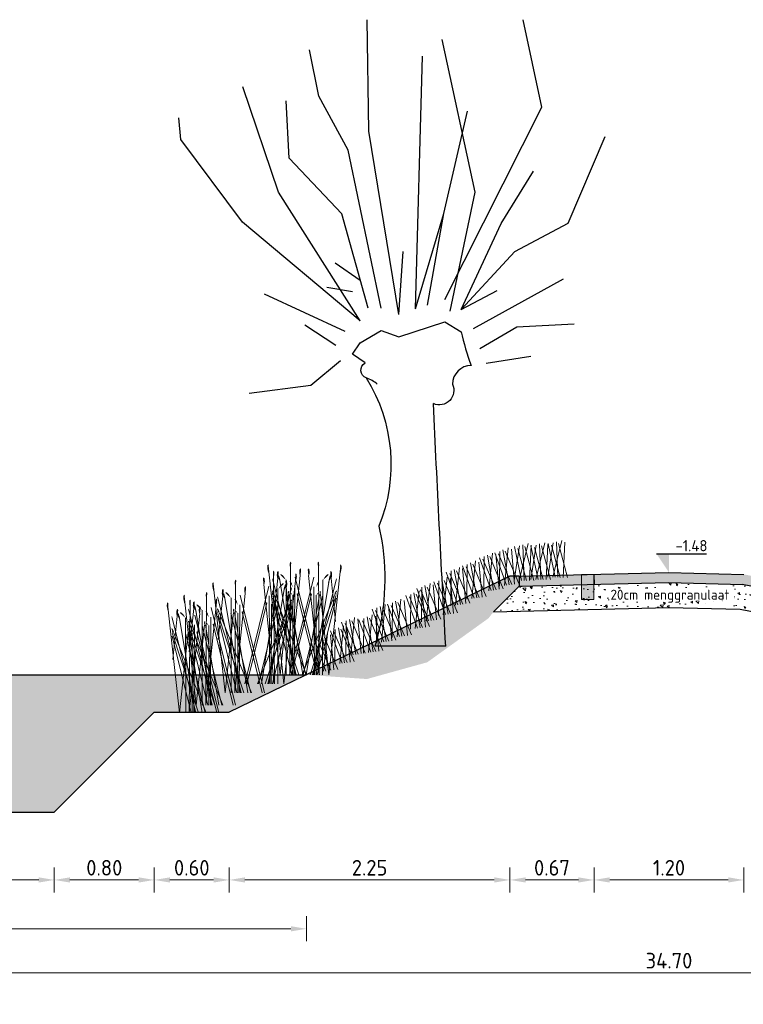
# Model space of a CAD drawing. Header units: metres. Extents: x 104013 to 108981, y 427946 to 428479.
# Tile 298 of 330: x 108883.36 to 108889.15, y 428317.33 to 428325.21. Entities that reach past the tile are written whole.
import ezdxf
from ezdxf.enums import TextEntityAlignment as Align

# ---------------------------------------------------------------- set-up
doc = ezdxf.new("R2010")
doc.units = ezdxf.units.M
doc.layers.get('DefPoints').update_dxf_attribs({"color": 211, "lineweight": 18})
for name, color, linetype, lineweight in [('N-WE-GR-BOOM-SD', 90, 'Continuous', 25), ('N-WE-GR-RIET-AD-50', 122, 'Continuous', 18), ('N-WE-VH-KANTVERHARDING-M', 7, 'Continuous', 18), ('N-WE-VH-VERHARDING-GD', 7, 'Continuous', 25), ('N-WE-VH-VERHARDING_HALFVERHARDING-A-50', 252, 'Continuous', 18), ('N-XX-GW-GROND-GD', 7, 'Continuous', 25), ('N-XX-GW-WATERGANG_WATERLIJN-GD', 5, 'Continuous', 25), ('N-XX-VH-KANTOPSLUITING_OPSLUITBAND-SD', 150, 'Continuous', 0), ('X-XX-AL-PEILMAAT-SD', 7, 'Continuous', 25), ('X-XX-AL-T25', 7, 'Continuous', 25)]:
    doc.layers.add(name, color=color, linetype=linetype, lineweight=lineweight)
for name, color, linetype, lineweight, true_color in [('N-WE-GR-GRAS_GAZON-V', 7, 'Continuous', 18, 0xdbffb8), ('N-WE-GR-HEESTER-SD', 7, 'Continuous', 0, 0x00c700), ('N-WE-VH-VERHARDING_HALFVERHARDING-V', 7, 'Continuous', 18, 0xd7aa8c)]:
    doc.layers.add(name, color=color, linetype=linetype, lineweight=lineweight, true_color=true_color)
doc.layers.add('N-WE-VH-VERHARDING-AP_WATER', color=7, linetype='Continuous', true_color=0xb3ffff)
doc.styles.add('NLCS-ISO', font='NLCS-ISO.ttf')
doc.styles.add('NLCS-ISO-M50-T25', font='NLCS-ISO.ttf', dxfattribs={"height": 0.125})
doc.dimstyles.new('NLCS-M50-T25-PIJL_l2_h1', dxfattribs={"dimscale": 0.05, "dimtxt": 2.5, "dimasz": 2.5, "dimexe": 2, "dimexo": 2, "dimgap": 0.7, "dimtad": 1, "dimzin": 0, "dimdsep": 46, "dimtxsty": 'NLCS-ISO-M50-T25', "dimcen": 2.5, "dimdle": 2, "dimclrd": 256, "dimclre": 256, "dimclrt": 256, "dimadec": 1, "dimazin": 0, "dimtfac": 1, "dimtofl": 0, "dimtmove": 1, "dimatfit": 0, "dimfxl": 2, "dimfxlon": 1, "dimtfillclr": 256, "dimtolj": 1, "dimtzin": 0, "dimlwd": 18, "dimlwe": 18, "dimarcsym": 0})

# ---------------------------------------------------------------- blocks, each defined once
blk = doc.blocks.new('bloemrijkmengsel')
for points in [[(0.0579, 0.0014), (-0.0067, 0.27)], [(0, 0), (0.0333, 0.276)], [(0.0988, 0.0024), (0.021, 0.2569)], [(0.0394, 0.001), (0.1028, 0.2972)], [(0.0786, 0.0019), (0.0597, 0.286)], [(0.1557, 0.0038), (0.0769, 0.2727)], [(0.1224, 0.003), (0.1269, 0.2842)]]:
    blk.add_lwpolyline(points)
blk = doc.blocks.new('riet kleiner-flat-1')
for p, q in [((14.983, -6.806), (13.315, -6.258)), ((14.171, -6.523), (13.475, -6.451)), ((14.93, -7.059), (13.519, -6.378)), ((14.895, -7.221), (13.756, -6.456)), ((14.921, -7.1), (13.772, -6.434)), ((14.944, -6.988), (13.806, -6.439)), ((14.951, -6.957), (13.199, -6.601)), ((14.932, -7.047), (13.47, -6.478)), ((14.962, -6.902), (13.474, -6.587)), ((14.853, -7.421), (13.403, -6.72)), ((14.936, -7.028), (13.556, -6.748)), ((14.908, -7.16), (13.692, -6.687)), ((14.941, -7.005), (13.694, -6.741)), ((14.983, -6.806), (13.695, -6.673)), ((14.898, -7.207), (13.717, -6.636)), ((14.951, -6.958), (13.36, -6.794)), ((14.86, -7.388), (13.659, -6.808))]:
    blk.add_line(p, q)
for points in [[(13.29, -6.26, 0, 0.0222, 0), (13.307, -6.258, 0.0222, 0.0222, 0), (13.35, -6.263, 0.0222, 0, 0), (13.422, -6.282, 0.0222, 0, 0)], [(13.36, -6.435, 0, 0.0267, 0), (13.381, -6.433, 0.0267, 0.0267, 0), (13.433, -6.439, 0.0267, 0, 0), (13.519, -6.461, 0.0267, 0, 0)], [(13.425, -6.454, 0, 0.0222, 0), (13.442, -6.458, 0.0222, 0.0222, 0), (13.481, -6.476, 0.0222, 0, 0), (13.544, -6.516, 0.0222, 0, 0)], [(13.496, -6.366, 0, 0.0111, 0), (13.505, -6.368, 0.0111, 0.0111, 0), (13.525, -6.377, 0.0111, 0, 0), (13.556, -6.397, 0.0111, 0, 0)], [(13.688, -6.4, 0, 0.0178, 0), (13.697, -6.411, 0.0178, 0.0178, 0), (13.722, -6.434, 0.0178, 0, 0), (13.772, -6.466, 0.0178, 0, 0)], [(13.714, -6.426, 0, 0.0133, 0), (13.725, -6.425, 0.0133, 0.0133, 0), (13.751, -6.428, 0.0133, 0, 0), (13.794, -6.439, 0.0133, 0, 0)], [(13.174, -6.602, 0, 0.0222, 0), (13.192, -6.601, 0.0222, 0.0222, 0), (13.235, -6.606, 0.0222, 0, 0), (13.306, -6.624, 0.0222, 0, 0)], [(13.407, -6.476, 0, 0.0222, 0), (13.413, -6.493, 0.0222, 0.0222, 0), (13.435, -6.53, 0.0222, 0, 0), (13.481, -6.588, 0.0222, 0, 0)], [(13.244, -6.778, 0, 0.0267, 0), (13.266, -6.776, 0.0267, 0.0267, 0), (13.317, -6.781, 0.0267, 0, 0), (13.403, -6.804, 0.0267, 0, 0)], [(13.483, -6.648, 0, 0.0178, 0), (13.492, -6.659, 0.0178, 0.0178, 0), (13.518, -6.682, 0.0178, 0, 0), (13.568, -6.714, 0.0178, 0, 0)], [(13.637, -6.665, 0, 0.0133, 0), (13.648, -6.664, 0.0133, 0.0133, 0), (13.673, -6.667, 0.0133, 1.734723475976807e-18, 0), (13.716, -6.678, 0.0133, 1.734723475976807e-18, 0)], [(13.661, -6.686, 0, 0.0111, 0), (13.663, -6.694, 0.0111, 0.0111, 0), (13.674, -6.713, 0.0111, 0, 0), (13.698, -6.742, 0.0111, 0, 0)]]:
    blk.add_lwpolyline(points, format="xyseb")
blk = doc.blocks.new('SGR-BOOM_S01_Y_ZIJ-D')
for p, q in [((-1.1362, 2.5556), (-1.5947, 2.5803)), ((-0.0312, 0.9588), (-0.0563, 0.8419)), ((-0.5662, 0), (0.0003, 0))]:
    blk.add_line(p, q)
at = {"ltscale": 0.1}
blk.add_line((-0.5662, 0), (0, 0), dxfattribs=at)
at = {"flags": 128}
for points in [[(-0.5601, 2.774), (-1.3345, 4.3146), (-1.1855, 5.0135)], [(-0.1907, 2.6542), (0.0489, 4.1215), (0.0628, 5.0135)], [(-0.6034, 2.6794), (-0.8016, 3.6333), (-0.5381, 4.8555)], [(-0.0509, 2.7041), (0.213, 3.9692), (0.4499, 4.4013), (0.5243, 4.7729)], [(-0.326, 2.6981), (-0.3804, 4.7205)], [(0.1188, 2.6043), (0.7721, 3.6333), (1.0571, 4.4756)], [(0.0534, 2.7042), (0.264, 3.4599), (0.6853, 3.9058), (0.7101, 4.3642)], [(-0.4219, 2.7292), (-0.5501, 3.4627), (-0.7399, 4.2805)], [(0.1188, 2.6043), (1.06, 3.3933), (1.5528, 4.0545), (1.5679, 4.2289)], [(-0.6899, 2.6941), (-1.1205, 3.158), (-1.5451, 3.3855), (-1.8425, 4.0792)], [(-0.6899, 2.6941), (-1.0095, 3.3829), (-1.2691, 3.8021)], [(-0.326, 2.6981), (-0.5501, 3.4627)], [(-0.1907, 2.6542), (-0.2257, 3.158)], [(0.1188, 2.9264), (0.319, 3.0652)], [(-0.7892, 2.5432), (-1.508, 2.9396)], [(-0.6899, 2.6941), (-0.9778, 2.8468)], [(0.1788, 2.8366), (0.3838, 2.8707)], [(0.2393, 2.5184), (0.8836, 2.8157), (0.8836, 2.8157)], [(-0.8388, 2.3821), (-1.1362, 2.5556)], [(0.3136, 2.4069), (0.5614, 2.5679)], [(-0.8892, 2.2651), (-1.2477, 2.3202)], [(0.2764, 2.283), (0.5119, 2.0848), (0.5119, 2.0848), (1.0075, 2.0229)]]:
    blk.add_lwpolyline(points, dxfattribs=at)
blk.add_lwpolyline([(-0.019, 2.0955, -0.092788), (0.0689, 2.1469, 0.643413), (0.0789, 2.2667), (0.1788, 2.3366), (0.1188, 2.4264), (-0.0509, 2.5262), (-0.0509, 2.5262), (-0.1907, 2.4763), (-0.5601, 2.5961), (-0.6899, 2.5162, -0.032205), (-0.7698, 2.2467, -0.40153), (-0.62, 2.097, 0.697876), (-0.4679, 1.9405, -0.993497)], format="xyb", dxfattribs=at)
for centre, radius, start, end in [((1.1856, 1.4545), 1.3139, 148.20018, 202.16733), ((-254.6151, 13.8358), 254.4254, 356.882692, 357.320249), ((1.8425, 0.5466), 1.9216, 171.16158, 196.52424)]:
    blk.add_arc(centre, radius, start, end)
blk = doc.blocks.new('SAL-PEILMAAT_INFRACAD_H03-SOD')
blk.add_line((2, 3), (-6, 3))
blk.add_solid([(2, 3), (0, 3), (0, 0)])
at = {"style": 'NLCS-ISO'}
blk.add_attdef('...', text='', height=1.8, dxfattribs=at).set_placement((-0.4, 3.4), align=Align.RIGHT)
blk = doc.blocks.new('*D2826')
at = {"layer": 'DefPoints', "color": 0, "transparency": 16777216}
for p in [(108881.9551, 428318.871), (108883.635, 428318.871), (108883.635, 428318.3293)]:
    blk.add_point(p, dxfattribs=at)
at = {"layer": 'N-WE-VH-KANTVERHARDING-M', "lineweight": 18, "transparency": 16777216}
for p, q in [((108881.9551, 428318.4293), (108881.9551, 428318.2293)), ((108883.635, 428318.4293), (108883.635, 428318.2293)), ((108882.0801, 428318.3293), (108883.51, 428318.3293))]:
    blk.add_line(p, q, dxfattribs=at)
at = {"layer": 'N-WE-VH-KANTVERHARDING-M', "transparency": 16777216}
for points in [[(108882.0801, 428318.3502), (108882.0801, 428318.3085), (108881.9551, 428318.3293)], [(108883.51, 428318.3502), (108883.51, 428318.3085), (108883.635, 428318.3293)]]:
    blk.add_solid(points, dxfattribs=at)
at = {"layer": 'N-WE-VH-KANTVERHARDING-M', "transparency": 16777216, "insert": (108882.7951, 428318.4268), "char_height": 0.125, "attachment_point": 5, "style": 'NLCS-ISO-M50-T25'}
blk.add_mtext('\\A1;1.68', dxfattribs=at)
blk = doc.blocks.new('*D2827')
at = {"layer": 'DefPoints', "color": 0, "transparency": 16777216}
for p in [(108884.435, 428319.671), (108883.635, 428318.871), (108884.435, 428318.3293)]:
    blk.add_point(p, dxfattribs=at)
at = {"layer": 'N-WE-VH-KANTVERHARDING-M', "lineweight": 18, "transparency": 16777216}
for p, q in [((108883.635, 428318.4293), (108883.635, 428318.2293)), ((108884.435, 428318.4293), (108884.435, 428318.2293)), ((108883.76, 428318.3293), (108884.31, 428318.3293))]:
    blk.add_line(p, q, dxfattribs=at)
at = {"layer": 'N-WE-VH-KANTVERHARDING-M', "transparency": 16777216}
for points in [[(108883.76, 428318.3502), (108883.76, 428318.3085), (108883.635, 428318.3293)], [(108884.31, 428318.3502), (108884.31, 428318.3085), (108884.435, 428318.3293)]]:
    blk.add_solid(points, dxfattribs=at)
at = {"layer": 'N-WE-VH-KANTVERHARDING-M', "transparency": 16777216, "insert": (108884.035, 428318.4268), "char_height": 0.125, "attachment_point": 5, "style": 'NLCS-ISO-M50-T25'}
blk.add_mtext('\\A1;0.80', dxfattribs=at)
blk = doc.blocks.new('*D2828')
at = {"layer": 'DefPoints', "color": 0, "transparency": 16777216}
for p in [(108884.435, 428319.671), (108885.035, 428319.671), (108885.035, 428318.3293)]:
    blk.add_point(p, dxfattribs=at)
at = {"layer": 'N-WE-VH-KANTVERHARDING-M', "lineweight": 18, "transparency": 16777216}
for p, q in [((108884.435, 428318.4293), (108884.435, 428318.2293)), ((108885.035, 428318.4293), (108885.035, 428318.2293)), ((108884.56, 428318.3293), (108884.91, 428318.3293))]:
    blk.add_line(p, q, dxfattribs=at)
at = {"layer": 'N-WE-VH-KANTVERHARDING-M', "transparency": 16777216}
for points in [[(108884.56, 428318.3502), (108884.56, 428318.3085), (108884.435, 428318.3293)], [(108884.91, 428318.3502), (108884.91, 428318.3085), (108885.035, 428318.3293)]]:
    blk.add_solid(points, dxfattribs=at)
at = {"layer": 'N-WE-VH-KANTVERHARDING-M', "transparency": 16777216, "insert": (108884.735, 428318.4268), "char_height": 0.125, "attachment_point": 5, "style": 'NLCS-ISO-M50-T25'}
blk.add_mtext('\\A1;0.60', dxfattribs=at)
blk = doc.blocks.new('*D2829')
at = {"layer": 'DefPoints', "color": 0, "transparency": 16777216}
for p in [(108887.2808, 428320.7599), (108885.035, 428319.671), (108887.2808, 428318.3293)]:
    blk.add_point(p, dxfattribs=at)
at = {"layer": 'N-WE-VH-KANTVERHARDING-M', "lineweight": 18, "transparency": 16777216}
for p, q in [((108885.035, 428318.4293), (108885.035, 428318.2293)), ((108887.2808, 428318.4293), (108887.2808, 428318.2293)), ((108885.16, 428318.3293), (108887.1558, 428318.3293))]:
    blk.add_line(p, q, dxfattribs=at)
at = {"layer": 'N-WE-VH-KANTVERHARDING-M', "transparency": 16777216}
for points in [[(108885.16, 428318.3502), (108885.16, 428318.3085), (108885.035, 428318.3293)], [(108887.1558, 428318.3502), (108887.1558, 428318.3085), (108887.2808, 428318.3293)]]:
    blk.add_solid(points, dxfattribs=at)
at = {"layer": 'N-WE-VH-KANTVERHARDING-M', "transparency": 16777216, "insert": (108886.1579, 428318.4268), "char_height": 0.125, "attachment_point": 5, "style": 'NLCS-ISO-M50-T25'}
blk.add_mtext('\\A1;2.25', dxfattribs=at)
blk = doc.blocks.new('*D2762')
at = {"layer": 'DefPoints', "color": 0, "transparency": 16777216}
for p in [(108887.2808, 428320.7599), (108887.9538, 428320.7735), (108887.9538, 428318.3293)]:
    blk.add_point(p, dxfattribs=at)
at = {"layer": 'N-WE-VH-KANTVERHARDING-M', "lineweight": 18, "transparency": 16777216}
for p, q in [((108887.2808, 428318.4293), (108887.2808, 428318.2293)), ((108887.9538, 428318.4293), (108887.9538, 428318.2293)), ((108887.4058, 428318.3293), (108887.8288, 428318.3293))]:
    blk.add_line(p, q, dxfattribs=at)
at = {"layer": 'N-WE-VH-KANTVERHARDING-M', "transparency": 16777216}
for points in [[(108887.4058, 428318.3502), (108887.4058, 428318.3085), (108887.2808, 428318.3293)], [(108887.8288, 428318.3502), (108887.8288, 428318.3085), (108887.9538, 428318.3293)]]:
    blk.add_solid(points, dxfattribs=at)
at = {"layer": 'N-WE-VH-KANTVERHARDING-M', "transparency": 16777216, "insert": (108887.6173, 428318.4268), "char_height": 0.125, "attachment_point": 5, "style": 'NLCS-ISO-M50-T25'}
blk.add_mtext('\\A1;0.67', dxfattribs=at)
blk = doc.blocks.new('*D2763')
at = {"layer": 'DefPoints', "color": 0, "transparency": 16777216}
for p in [(108887.9548, 428320.6947), (108889.1527, 428320.6947), (108889.1527, 428318.3293)]:
    blk.add_point(p, dxfattribs=at)
at = {"layer": 'N-WE-VH-KANTVERHARDING-M', "lineweight": 18, "transparency": 16777216}
for p, q in [((108887.9548, 428318.4293), (108887.9548, 428318.2293)), ((108889.1527, 428318.4293), (108889.1527, 428318.2293)), ((108888.0798, 428318.3293), (108889.0277, 428318.3293))]:
    blk.add_line(p, q, dxfattribs=at)
at = {"layer": 'N-WE-VH-KANTVERHARDING-M', "transparency": 16777216}
for points in [[(108888.0798, 428318.3502), (108888.0798, 428318.3085), (108887.9548, 428318.3293)], [(108889.0277, 428318.3502), (108889.0277, 428318.3085), (108889.1527, 428318.3293)]]:
    blk.add_solid(points, dxfattribs=at)
at = {"layer": 'N-WE-VH-KANTVERHARDING-M', "transparency": 16777216, "insert": (108888.5538, 428318.4268), "char_height": 0.125, "attachment_point": 5, "style": 'NLCS-ISO-M50-T25'}
blk.add_mtext('\\A1;1.20', dxfattribs=at)
blk = doc.blocks.new('*D2836')
at = {"layer": 'DefPoints', "color": 0, "transparency": 16777216}
for p in [(108871.2036, 428321.221), (108905.9039, 428321.221), (108905.9039, 428317.5859)]:
    blk.add_point(p, dxfattribs=at)
at = {"layer": 'N-WE-VH-KANTVERHARDING-M', "lineweight": 18, "transparency": 16777216}
for p, q in [((108871.2036, 428317.6859), (108871.2036, 428317.4859)), ((108905.9039, 428317.6859), (108905.9039, 428317.4859)), ((108871.3286, 428317.5859), (108905.7789, 428317.5859))]:
    blk.add_line(p, q, dxfattribs=at)
at = {"layer": 'N-WE-VH-KANTVERHARDING-M', "transparency": 16777216}
for points in [[(108871.3286, 428317.6067), (108871.3286, 428317.565), (108871.2036, 428317.5859)], [(108905.7789, 428317.6067), (108905.7789, 428317.565), (108905.9039, 428317.5859)]]:
    blk.add_solid(points, dxfattribs=at)
at = {"layer": 'N-WE-VH-KANTVERHARDING-M', "transparency": 16777216, "insert": (108888.5538, 428317.6834), "char_height": 0.125, "attachment_point": 5, "style": 'NLCS-ISO-M50-T25'}
blk.add_mtext('\\A1;34.70', dxfattribs=at)
blk = doc.blocks.new('*D2774')
at = {"layer": 'DefPoints', "color": 0, "transparency": 16777216}
for p in [(108885.6535, 428317.9384), (108880.1767, 428317.1535), (108885.6535, 428317.1535)]:
    blk.add_point(p, dxfattribs=at)
at = {"layer": 'N-WE-VH-KANTVERHARDING-M', "lineweight": 18, "transparency": 16777216}
for p, q in [((108880.1767, 428317.8384), (108880.1767, 428318.0384)), ((108885.6535, 428317.8384), (108885.6535, 428318.0384)), ((108880.3017, 428317.9384), (108885.5285, 428317.9384))]:
    blk.add_line(p, q, dxfattribs=at)
at = {"layer": 'N-WE-VH-KANTVERHARDING-M', "transparency": 16777216}
for points in [[(108880.3017, 428317.9592), (108880.3017, 428317.9175), (108880.1767, 428317.9384)], [(108885.5285, 428317.9592), (108885.5285, 428317.9175), (108885.6535, 428317.9384)]]:
    blk.add_solid(points, dxfattribs=at)
at = {"layer": 'N-WE-VH-KANTVERHARDING-M', "transparency": 16777216, "insert": (108882.9151, 428318.0359), "char_height": 0.125, "attachment_point": 5, "style": 'NLCS-ISO-M50-T25'}
blk.add_mtext('\\A1;5.48', dxfattribs=at)
blk = doc.blocks.new('N-SVH-KANTOPSLUITING_OB_100X200-D')
blk.add_hatch(color=253).paths.add_polyline_path([(-0.1, -0.2), (0, -0.2), (0, 0), (-0.1, 0)])
at = {"flags": 128}
blk.add_lwpolyline([(-0.1, -0.2), (0, -0.2), (0, 0), (-0.1, 0)], close=True, dxfattribs=at)

msp = doc.modelspace()

# ---------------------------------------------------------------- hatches: boundary and pattern name
at = {"layer": 'N-WE-GR-GRAS_GAZON-V'}
h = msp.add_hatch(color=256, dxfattribs=at)
h.dxf.hatch_style = 1
h.paths.add_polyline_path([(108887.1282, 428320.448), (108887.1508, 428320.4748), (108887.3539, 428320.678), (108887.3539, 428320.6799), (108887.8058, 428320.691), (108887.9548, 428320.6947), (108887.9537, 428320.7747), (108887.3539, 428320.7599), (108887.2808, 428320.7599), (108885.6538, 428319.971), (108886.1365, 428319.9373), (108886.6192, 428320.0712), (108887.11, 428320.4241)])
at = {"layer": 'N-WE-VH-VERHARDING-AP_WATER'}
h = msp.add_hatch(color=256, dxfattribs=at)
h.dxf.hatch_style = 1
h.paths.add_polyline_path([(108881.9551, 428318.871), (108883.635, 428318.871), (108884.435, 428319.671), (108885.035, 428319.671), (108885.6538, 428319.971), (108880.177, 428319.971), (108880.5551, 428319.671), (108881.1551, 428319.671)])
at = {"layer": 'N-WE-VH-VERHARDING_HALFVERHARDING-A-50'}
h = msp.add_hatch(dxfattribs=at)
h.set_pattern_fill('AVH-HALFVERHARDING', color=256, scale=0.025, angle=90, pattern_type=2)
h.set_pattern_definition([(140, (108888.55378, 428320.50948), (0.015688, 0.179315), [0.01875, -0.20625]), (85, (108888.55378, 428320.50948), (-0.188048, -0.034688), [0.015, -0.165]), (190.451, (108888.55509, 428320.52442), (-0.17236, 0.144627), [0.015935, -0.175286]), (136.184, (108888.50378, 428320.50948), (0.04138, 0.26681), [0.028125, -0.309375]), (186.636, (108888.50723, 428320.53171), (-0.24353, 0.233666), [0.023903, -0.26293]), (81.184, (108888.50378, 428320.50948), (-0.24353, 0.233665), [0.0225, -0.2475]), (111, (108888.51628, 428320.53448), (0.100655, 0.149227), [0.01875, -0.20625]), (56, (108888.51628, 428320.53448), (-0.181288, 0.060829), [0.015, -0.165]), (161.451, (108888.52467, 428320.54692), (-0.080633, 0.210056), [0.015935, -0.175286]), (127.5, (108888.55378, 428320.50948), (-0.0832235, 0.00304), [0, -0.163, 0, -0.1675, 0, -0.165625]), (97.5, (108888.55378, 428320.50948), (-0.098603, 0.0657674), [0, -0.0955, 0, -0.15925, 0, -0.063125]), (57.5, (108888.55378, 428320.45373), (0.0056387, 0.1334556), [0, -0.0625, 0, -0.195, 0, -0.25875]), (47.5, (108888.55378, 428320.42873), (-0.025026, 0.1457965), [0, -0.08125, 0, -0.1295, 0, -0.18375])])
h.paths.add_polyline_path([(108889.877, 428320.5546), (108889.1452, 428320.6949), (108888.5538, 428320.7095), (108887.3559, 428320.6799), (108887.1508, 428320.4748), (108888.5538, 428320.5095), (108889.1238, 428320.4954), (108890.2163, 428320.2859), (108890.2163, 428320.4896)])
at = {"layer": 'N-WE-VH-VERHARDING_HALFVERHARDING-V'}
msp.add_hatch(color=256, dxfattribs=at).paths.add_polyline_path([(108889.1518, 428320.6948), (108890.2163, 428320.4896), (108890.2163, 428320.571), (108889.1538, 428320.7747), (108888.5538, 428320.7896), (108887.9537, 428320.7747), (108887.9557, 428320.6948), (108888.5538, 428320.7095)])

# ---------------------------------------------------------------- linework, layer by layer
at = {"layer": 'N-WE-VH-VERHARDING-GD', "flags": 128}
for points in [[(108887.3539, 428320.7599), (108888.5538, 428320.7896), (108889.1538, 428320.7747)], [(108889.1388, 428320.6962), (108890.2163, 428320.4896)], [(108889.1238, 428320.4954), (108890.2163, 428320.2859)]]:
    msp.add_lwpolyline(points, dxfattribs=at)
at = {"layer": 'N-WE-VH-VERHARDING-GD'}
for points in [[(108887.3539, 428320.7599), (108887.3559, 428320.6799)], [(108887.9537, 428320.7747), (108887.9557, 428320.6948)], [(108887.3559, 428320.6799), (108887.1508, 428320.4748)]]:
    msp.add_lwpolyline(points, dxfattribs=at)
at = {"layer": 'N-XX-GW-GROND-GD'}
for p, q in [((108887.2808, 428320.7599), (108885.035, 428319.671)), ((108887.3539, 428320.7599), (108887.2808, 428320.7599)), ((108884.435, 428319.671), (108883.635, 428318.871)), ((108884.435, 428319.671), (108885.035, 428319.671)), ((108881.9551, 428318.871), (108883.635, 428318.871))]:
    msp.add_line(p, q, dxfattribs=at)
at = {"layer": 'N-XX-GW-WATERGANG_WATERLIJN-GD'}
msp.add_line((108880.177, 428319.971), (108885.6538, 428319.971), dxfattribs=at)

# ---------------------------------------------------------------- block references
at = {"layer": 'N-WE-GR-BOOM-SD', "xscale": -1}
msp.add_blockref('SGR-BOOM_S01_Y_ZIJ-D', (108886.2007, 428320.2009), dxfattribs=at)
at = {"layer": 'N-WE-GR-HEESTER-SD'}
for p, rotation in [((108887.1975, 428320.6805), 6.325946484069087), ((108887.3159, 428320.7271), 358.4239821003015), ((108887.4488, 428320.7341), 358.4239821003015), ((108887.5852, 428320.7516), 358.4239821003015), ((108887.0726, 428320.6389), 6.325946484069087), ((108886.8071, 428320.5244), 6.325946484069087), ((108886.9373, 428320.5764), 6.325946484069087), ((108886.7082, 428320.4464), 6.325946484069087), ((108886.5729, 428320.3944), 6.325946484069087), ((108886.3387, 428320.2695), 6.325946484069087), ((108886.4844, 428320.3372), 6.325946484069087), ((108886.2137, 428320.2279), 6.325946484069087), ((108885.9691, 428320.1239), 6.325946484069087), ((108886.1096, 428320.1447), 6.325946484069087), ((108885.8806, 428320.0563), 6.325946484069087), ((108885.7505, 428319.9938), 6.325946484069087)]:
    msp.add_blockref('bloemrijkmengsel', p, dxfattribs=dict(at, rotation=rotation))
at = {"layer": 'N-WE-GR-RIET-AD-50'}
for p, xscale, yscale, rotation in [((108883.6531, 428328.0022), -0.4999999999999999, 0.4999999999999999, 78.12625753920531), ((108887.6202, 428328.0019), 0.4999999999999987, 0.4999999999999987, 281.8737424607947), ((108887.2617, 428327.9302), 0.4999999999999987, 0.4999999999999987, 281.8737424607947), ((108883.2131, 428327.8586), -0.4999999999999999, 0.4999999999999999, 78.12625753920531), ((108882.9814, 428327.7594), -0.4999999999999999, 0.4999999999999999, 78.12625753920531), ((108882.849, 428327.6987), -0.4999999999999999, 0.4999999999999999, 78.12625753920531)]:
    msp.add_blockref('riet kleiner-flat-1', p, dxfattribs=dict(at, xscale=xscale, yscale=yscale, rotation=rotation))
at = {"layer": 'N-XX-VH-KANTOPSLUITING_OPSLUITBAND-SD', "xscale": -1}
msp.add_blockref('N-SVH-KANTOPSLUITING_OB_100X200-D', (108887.8537, 428320.7747), dxfattribs=at)
at = {"layer": 'X-XX-AL-PEILMAAT-SD'}
ref = msp.add_blockref('SAL-PEILMAAT_INFRACAD_H03-SOD', (108888.5538, 428320.7896), dxfattribs=dict(at, xscale=-0.05, yscale=0.05, zscale=0.05))
ref.add_attrib('...', '-1.48', dxfattribs={"layer": '0', "height": 0.09, "style": 'NLCS-ISO'}).set_placement((108888.8618, 428320.9596), align=Align.RIGHT)

# ---------------------------------------------------------------- dimensions: what is measured, and where the dimension line sits
at = {"layer": 'N-WE-VH-KANTVERHARDING-M'}
for base, p1, p2, picture, middle in [((108887.2808, 428318.3293), (108885.035, 428319.671), (108887.2808, 428320.7599), '*D2829', (108886.1579, 428318.4268)), ((108884.435, 428318.3293), (108883.635, 428318.871), (108884.435, 428319.671), '*D2827', (108884.035, 428318.4268)), ((108885.035, 428318.3293), (108884.435, 428319.671), (108885.035, 428319.671), '*D2828', (108884.735, 428318.4268)), ((108883.635, 428318.3293), (108881.9551, 428318.871), (108883.635, 428318.871), '*D2826', (108882.7951, 428318.4268))]:
    dim = msp.add_linear_dim(base=base, p1=p1, p2=p2, dimstyle='NLCS-M50-T25-PIJL_l2_h1', override={"dimtmove": 1}, dxfattribs=at)
    dim.commit()
    dim.dimension.update_dxf_attribs({"geometry": picture, "text_midpoint": middle})
for base, p1, p2, picture, middle in [((108887.9538, 428318.3293), (108887.2808, 428320.7599), (108887.9538, 428320.7735), '*D2762', (108887.6173, 428318.4268)), ((108885.6535, 428317.9384), (108880.1767, 428317.1535), (108885.6535, 428317.1535), '*D2774', (108882.9151, 428318.0359))]:
    dim = msp.add_linear_dim(base=base, p1=p1, p2=p2, dimstyle='NLCS-M50-T25-PIJL_l2_h1', dxfattribs=at)
    dim.commit()
    dim.dimension.update_dxf_attribs({"geometry": picture, "text_midpoint": middle})

# ---------------------------------------------------------------- next in the draw order: texts
at = {"layer": 'X-XX-AL-T25', "insert": (108888.0855, 428320.6525), "char_height": 0.08, "width": 0.982665, "attachment_point": 1, "style": 'NLCS-ISO-M50-T25', "bg_fill": 3, "box_fill_scale": 1.1, "bg_fill_color": 256, "bg_fill_transparency": 0}
msp.add_mtext('20cm menggranulaat', dxfattribs=at)

# ---------------------------------------------------------------- next in the draw order: linework, layer by layer
at = {"layer": 'N-WE-VH-VERHARDING-GD', "flags": 128}
for points in [[(108887.3559, 428320.6799), (108888.5538, 428320.7095), (108889.1452, 428320.6949)], [(108887.1508, 428320.4748), (108888.5538, 428320.5095), (108889.1238, 428320.4954)]]:
    msp.add_lwpolyline(points, dxfattribs=at)

# ---------------------------------------------------------------- next in the draw order: dimensions: what is measured, and where the dimension line sits
at = {"layer": 'N-WE-VH-KANTVERHARDING-M'}
dim = msp.add_linear_dim(base=(108905.9039, 428317.5859), p1=(108871.2036, 428321.221), p2=(108905.9039, 428321.221), dimstyle='NLCS-M50-T25-PIJL_l2_h1', dxfattribs=at)
dim.commit()
dim.dimension.update_dxf_attribs({"geometry": '*D2836', "text_midpoint": (108888.5538, 428317.6834)})
dim = msp.add_linear_dim(base=(108889.1527, 428318.3293), p1=(108887.9548, 428320.6947), p2=(108889.1527, 428320.6947), dimstyle='NLCS-M50-T25-PIJL_l2_h1', override={"dimtmove": 1}, dxfattribs=at)
dim.commit()
dim.dimension.update_dxf_attribs({"geometry": '*D2763', "text_midpoint": (108888.5538, 428318.4268)})

doc.saveas('drawing.dxf')
